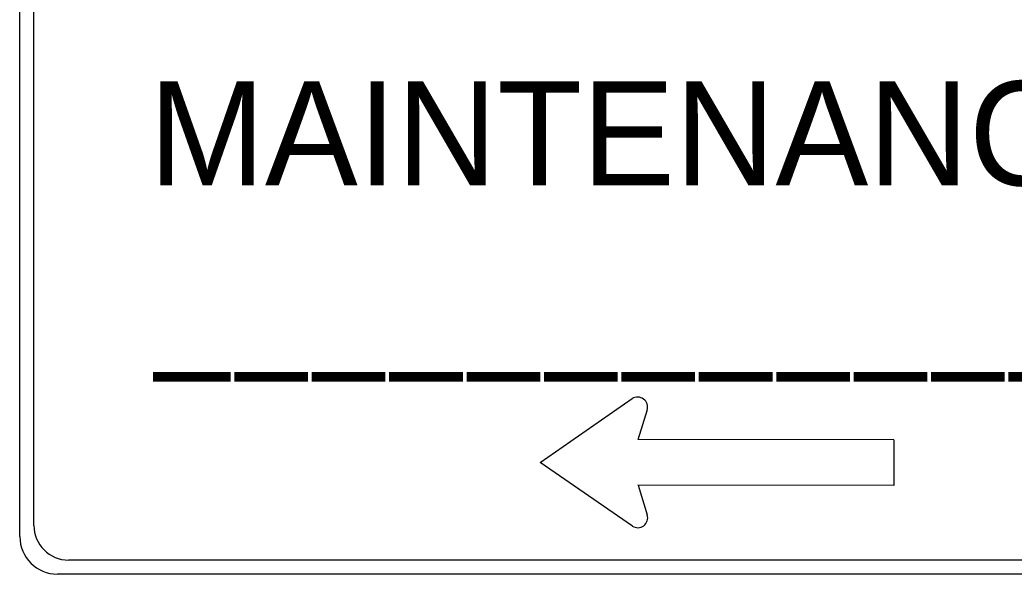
# Model space of a CAD drawing. Extents: x -12 to 6962, y -3756 to 679.
# Drawn here: x 563.02 to 584.5, y -3319.96 to -3307.99 of the extents above; entities that cross this region are included whole.
import ezdxf

# ---------------------------------------------------------------- set-up
doc = ezdxf.new("R2010")
doc.units = 0
doc.layers.add('Level 1', color=7, linetype='Continuous')

msp = doc.modelspace()

# ---------------------------------------------------------------- linework, layer by layer
at = {"layer": 'Level 1'}
for p, q in [((563.016, -3319.146), (563.016, -3288.261)), ((563.318, -3318.905), (563.318, -3288.502)), ((574.26, -3317.545), (576.251, -3316.166)), ((576.576, -3316.411), (576.375, -3317.059)), ((581.908, -3317.06), (576.377, -3317.053)), ((581.908, -3317.06), (581.908, -3318.042)), ((576.253, -3318.924), (574.26, -3317.545)), ((581.908, -3318.042), (576.375, -3318.035)), ((576.378, -3318.035), (576.575, -3318.681)), ((594.473, -3319.657), (564.07, -3319.657)), ((594.714, -3319.959), (563.829, -3319.959))]:
    msp.add_line(p, q, dxfattribs=at)
for centre, radius, start, end in [((576.365, -3316.353), 0.218, 344.1482, 121.9919), ((576.371, -3318.742), 0.214, 236.5086, 17.4189), ((564.07, -3318.905), 0.752, 180, 270), ((563.829, -3319.146), 0.813, 180, 270)]:
    msp.add_arc(centre, radius, start, end, dxfattribs=at)

# ---------------------------------------------------------------- texts
for s, p in [('MAINTENANCE DISTRICT', (565.807, -3311.561)), ('______________ COUNTY', (565.942, -3315.148))]:
    msp.add_text(s, height=2.25, dxfattribs=at).set_placement(p)

doc.saveas('drawing.dxf')
